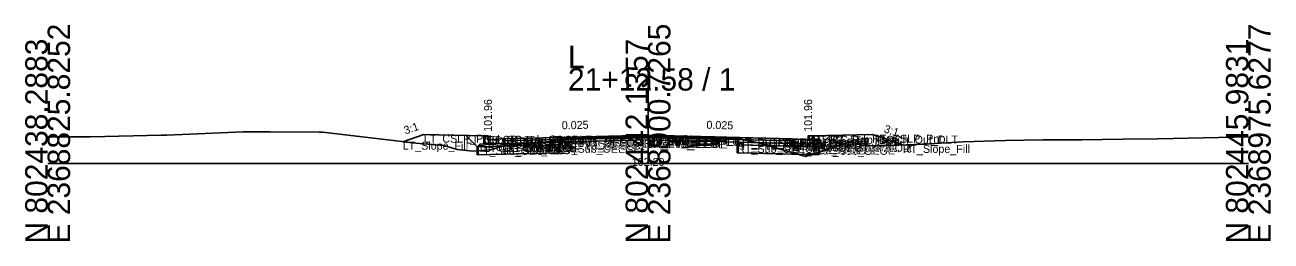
# Model space of a CAD drawing. Extents: x -26 to 8153, y -10 to 9520.
# Drawn here: x 997.2 to 1152.8, y 2990.3 to 3017.3 of the extents above; entities that cross this region are included whole.
import ezdxf

# ---------------------------------------------------------------- set-up
doc = ezdxf.new("R2010")
doc.units = 0
for name, color, linetype in [('Exist CMT Pavement', 7, 'Continuous'), ('Exist Cross Section Cell', 7, 'Continuous'), ('Exist XS Center Line Elevation Label', 7, 'Continuous'), ('Exist XS Ground Line', 7, 'Continuous'), ('Prop CMT Conc Surface', 7, 'Continuous'), ('Prop CMT Concrete Structures', 7, 'Continuous'), ('Prop CMT Pvmt Course 1', 7, 'Continuous'), ('Prop CMT Pvmt Course 1 CG', 7, 'Continuous'), ('Prop CMT Pvmt Course 1 Wedge', 7, 'Continuous'), ('Prop CMT Pvmt Course 2', 7, 'Continuous'), ('Prop CMT Pvmt Course 2 Wedge', 7, 'Continuous'), ('Prop CMT Pvmt Course 3', 7, 'Continuous'), ('Prop CMT Pvmt Course 3 Wedge', 7, 'Continuous'), ('Prop CMT Pvmt Surface', 7, 'Continuous'), ('Prop CMT Pvmt Wedge Surface 1', 7, 'Continuous'), ('Prop CMT Pvmt Wedge Surface 2', 7, 'Continuous'), ('Prop CMT Pvmt Wedge Surface 3', 7, 'Continuous'), ('Prop CMT Shallow Undercut', 7, 'Continuous'), ('Prop CMT Shallow Undercut Boundary', 7, 'Continuous'), ('Prop CMT Slope Grass', 7, 'Continuous'), ('Prop CMT Subgrade Earthwork', 7, 'Continuous'), ('Prop XS Earthwork Shape', 7, 'Continuous'), ('Prop XS Hydro Elevations', 7, 'Continuous'), ('Prop XS SE Text', 7, 'Continuous'), ('Prop XS Side Slope Text', 7, 'Continuous'), ('Prop XS Subgrade Earthwork', 7, 'Continuous'), ('Scratch_Level_2', 7, 'Continuous'), ('Scratch_Level_6', 7, 'Continuous')]:
    doc.layers.add(name, color=color, linetype=linetype)

msp = doc.modelspace()

# ---------------------------------------------------------------- linework, layer by layer
at = {"layer": 'Exist CMT Pavement'}
for p, q in [((1063.9, 3003), (1072.68, 3003.16)), ((1072.68, 3003.16), (1074.54, 3003.2)), ((1074.54, 3003.2), (1075, 3003.2)), ((1075, 3003.2), (1076.41, 3003.2)), ((1076.41, 3003.2), (1086.15, 3003.11))]:
    msp.add_line(p, q, dxfattribs=at)
at = {"layer": 'Exist Cross Section Cell'}
for p, q in [((1075, 3000), (1075, 3011.92)), ((1000, 3000), (1075, 3000)), ((1075, 3000), (1150, 3000))]:
    msp.add_line(p, q, dxfattribs=at)
at = {"layer": 'Exist XS Ground Line'}
for p, q in [((1000, 3003.34), (1004.21, 3003.34)), ((1004.21, 3003.34), (1005.36, 3003.34)), ((1005.36, 3003.34), (1014.22, 3003.55)), ((1014.22, 3003.55), (1014.88, 3003.56)), ((1014.88, 3003.56), (1024.41, 3003.97)), ((1024.41, 3003.97), (1027.79, 3003.96)), ((1027.79, 3003.96), (1033.93, 3003.92)), ((1033.93, 3003.92), (1034.32, 3003.91)), ((1034.32, 3003.91), (1041.79, 3003.03)), ((1063.9, 3003), (1072.68, 3003.16)), ((1072.68, 3003.16), (1074.54, 3003.2)), ((1074.54, 3003.2), (1075, 3003.2)), ((1075, 3003.2), (1076.41, 3003.2)), ((1076.41, 3003.2), (1086.15, 3003.11)), ((1086.15, 3003.11), (1087.58, 3002.82)), ((1134.38, 3003.03), (1138.7, 3003.1)), ((1138.7, 3003.1), (1144.4, 3003.21)), ((1144.4, 3003.21), (1148.22, 3003.31)), ((1148.22, 3003.31), (1150, 3003.34)), ((1041.79, 3003.03), (1046.01, 3002.53)), ((1046.01, 3002.53), (1049.48, 3002.25)), ((1049.48, 3002.25), (1051.15, 3001.75)), ((1051.15, 3001.75), (1053.13, 3001.53)), ((1053.13, 3001.53), (1055.31, 3001.7)), ((1055.31, 3001.7), (1056.81, 3002.17)), ((1056.81, 3002.17), (1061.39, 3002.68)), ((1061.39, 3002.68), (1062.17, 3002.69)), ((1062.17, 3002.69), (1063.9, 3003)), ((1087.58, 3002.82), (1088.86, 3002.59)), ((1088.86, 3002.59), (1092.98, 3001.37)), ((1095.07, 3001), (1100.41, 3002.74)), ((1100.41, 3002.74), (1101.07, 3002.45)), ((1101.07, 3002.45), (1101.67, 3002.29)), ((1101.67, 3002.29), (1102.49, 3002.21)), ((1102.49, 3002.21), (1103.7, 3002.27)), ((1103.7, 3002.27), (1104.34, 3002.21)), ((1104.34, 3002.21), (1110.13, 3002.48)), ((1110.13, 3002.48), (1114.36, 3002.71)), ((1114.36, 3002.71), (1119.65, 3002.86)), ((1119.65, 3002.86), (1124.37, 3002.96)), ((1124.37, 3002.96), (1129.18, 3002.97)), ((1129.18, 3002.97), (1134.38, 3003.03)), ((1092.98, 3001.37), (1094.69, 3000.87)), ((1094.69, 3000.87), (1095.07, 3001))]:
    msp.add_line(p, q, dxfattribs=at)
at = {"layer": 'Prop CMT Conc Surface'}
for points in [[(1055, 3002.96), (1055, 3003.46), (1054.5, 3003.46)], [(1095, 3002.96), (1095, 3003.46), (1095.5, 3003.46)], [(1057, 3003.09), (1055, 3002.96)], [(1093, 3003.09), (1095, 3002.96)]]:
    msp.add_lwpolyline(points, dxfattribs=at)
at = {"layer": 'Prop CMT Concrete Structures'}
for points in [[(1057, 3003.09), (1055, 3002.96), (1055, 3003.46), (1054.5, 3003.46)], [(1054.5, 3003.46), (1054.5, 3002.44), (1057, 3002.5)], [(1093, 3003.09), (1095, 3002.96), (1095, 3003.46), (1095.5, 3003.46)], [(1095.5, 3003.46), (1095.5, 3002.44), (1093, 3002.5)], [(1057, 3002.5), (1057, 3003.09)], [(1093, 3002.5), (1093, 3003.09)]]:
    msp.add_lwpolyline(points, dxfattribs=at)
at = {"layer": 'Prop CMT Pvmt Course 1'}
for points in [[(1075, 3003.54), (1057, 3003.09)], [(1063.9, 3003.13), (1075, 3003.41)], [(1063.9, 3003.01), (1063.9, 3003.13)], [(1075, 3003.29), (1075, 3003.54)], [(1075, 3003.54), (1093, 3003.09)], [(1075, 3003.29), (1075, 3003.54)], [(1075, 3003.41), (1075, 3003.29), (1075, 3003.29)], [(1086.15, 3003.13), (1075, 3003.41)], [(1075, 3003.41), (1075, 3003.29), (1075, 3003.29)], [(1086.15, 3003.01), (1086.15, 3003.13)], [(1057, 3003.09), (1057, 3002.84)], [(1057, 3002.84), (1063.9, 3003.01)], [(1093, 3002.84), (1086.15, 3003.01)], [(1093, 3003.09), (1093, 3002.84)]]:
    msp.add_lwpolyline(points, dxfattribs=at)
at = {"layer": 'Prop CMT Pvmt Course 1 CG'}
for points in [[(1057, 3002.5), (1054, 3002.43), (1053.66, 3002.09)], [(1053.66, 3002.09), (1057, 3002.17)], [(1057, 3002.17), (1057, 3002.5)], [(1093, 3002.5), (1096, 3002.43), (1096.34, 3002.09)], [(1093, 3002.17), (1093, 3002.5)], [(1096.34, 3002.09), (1093, 3002.17)]]:
    msp.add_lwpolyline(points, dxfattribs=at)
at = {"layer": 'Prop CMT Pvmt Course 1 Wedge'}
for points in [[(1075, 3003.41), (1063.9, 3003.13)], [(1075, 3003.41), (1086.15, 3003.13)]]:
    msp.add_lwpolyline(points, dxfattribs=at)
at = {"layer": 'Prop CMT Pvmt Course 2'}
for points in [[(1063.9, 3003.01), (1057, 3002.84)], [(1057, 3002.84), (1057, 3002.51)], [(1057, 3002.51), (1063.9, 3002.68)], [(1063.9, 3002.68), (1063.9, 3003.01)], [(1086.15, 3002.68), (1086.15, 3003.01)], [(1086.15, 3003.01), (1093, 3002.84)], [(1093, 3002.51), (1086.15, 3002.68)], [(1093, 3002.84), (1093, 3002.51)]]:
    msp.add_lwpolyline(points, dxfattribs=at)
at = {"layer": 'Prop CMT Pvmt Course 2 Wedge'}
for points in [[(1075, 3003.29), (1063.9, 3003.01)], [(1075, 3003.29), (1086.15, 3003.01)]]:
    msp.add_lwpolyline(points, dxfattribs=at)
at = {"layer": 'Prop CMT Pvmt Course 3'}
for points in [[(1063.9, 3002.68), (1057, 3002.51)], [(1057, 3002.51), (1057, 3002.17)], [(1057, 3002.17), (1063.9, 3002.35)], [(1063.9, 3002.35), (1063.9, 3002.68)], [(1086.15, 3002.68), (1093, 3002.51)], [(1086.15, 3002.34), (1086.15, 3002.68)], [(1093, 3002.17), (1086.15, 3002.34)], [(1093, 3002.51), (1093, 3002.17)]]:
    msp.add_lwpolyline(points, dxfattribs=at)
at = {"layer": 'Prop CMT Pvmt Course 3 Wedge'}
for points in [[(1075, 3002.96), (1063.9, 3002.68)], [(1075, 3002.96), (1086.15, 3002.68)]]:
    msp.add_lwpolyline(points, dxfattribs=at)
at = {"layer": 'Prop CMT Pvmt Surface'}
for points in [[(1075, 3003.54), (1057, 3003.09)], [(1075, 3003.54), (1093, 3003.09)]]:
    msp.add_lwpolyline(points, dxfattribs=at)
at = {"layer": 'Prop CMT Pvmt Wedge Surface 1'}
for points in [[(1075, 3003.41), (1063.9, 3003.13)], [(1063.9, 3003.13), (1063.9, 3003.01)], [(1075, 3003.41), (1086.15, 3003.13)], [(1086.15, 3003.13), (1086.15, 3003.01)], [(1057, 3002.84), (1057, 3003.09)], [(1063.9, 3003.01), (1057, 3002.84)], [(1086.15, 3003.01), (1093, 3002.84)], [(1093, 3002.84), (1093, 3003.09)]]:
    msp.add_lwpolyline(points, dxfattribs=at)
at = {"layer": 'Prop CMT Pvmt Wedge Surface 2'}
for points in [[(1075, 3003.29), (1057, 3002.84)], [(1075, 3003.29), (1093, 3002.84)], [(1057, 3002.84), (1057, 3003.09)], [(1093, 3002.84), (1093, 3003.09)]]:
    msp.add_lwpolyline(points, dxfattribs=at)
at = {"layer": 'Prop CMT Pvmt Wedge Surface 3'}
for points in [[(1057, 3002.51), (1057, 3003.09)], [(1075, 3002.96), (1057, 3002.51)], [(1075, 3002.96), (1093, 3002.51)], [(1093, 3002.51), (1093, 3003.09)]]:
    msp.add_lwpolyline(points, dxfattribs=at)
at = {"layer": 'Prop CMT Shallow Undercut'}
for points in [[(1053.66, 3001.57), (1053.66, 3001.09), (1063.9, 3001.35), (1063.9, 3002.35), (1056.84, 3002.17), (1056.81, 3002.17), (1055.31, 3001.7)], [(1092.98, 3001.37), (1093.72, 3001.16), (1086.15, 3001.34), (1086.15, 3002.34), (1090.02, 3002.25)], [(1096.34, 3001.41), (1096.34, 3001.09), (1095.43, 3001.11)]]:
    msp.add_lwpolyline(points, close=True, dxfattribs=at)
at = {"layer": 'Prop CMT Shallow Undercut Boundary'}
for p, q in [((1053.66, 3002.09), (1063.9, 3002.35)), ((1053.66, 3002.09), (1053.66, 3001.09)), ((1063.9, 3002.35), (1063.9, 3001.35)), ((1086.15, 3002.34), (1086.15, 3001.34)), ((1086.15, 3002.34), (1096.34, 3002.09)), ((1096.34, 3002.09), (1096.34, 3001.09)), ((1053.66, 3001.09), (1063.9, 3001.35)), ((1086.15, 3001.34), (1096.34, 3001.09))]:
    msp.add_line(p, q, dxfattribs=at)
at = {"layer": 'Prop CMT Slope Grass'}
for points in [[(1054.5, 3003.46), (1047, 3003.61), (1044.36, 3002.73)], [(1095.5, 3003.46), (1103, 3003.61), (1106.84, 3002.33)]]:
    msp.add_lwpolyline(points, dxfattribs=at)
at = {"layer": 'Prop CMT Subgrade Earthwork'}
for points in [[(1057, 3002.17), (1053.66, 3002.09), (1052.25, 3003.5)], [(1086.15, 3002.34), (1086.15, 3003.11)], [(1093, 3002.17), (1096.34, 3002.09), (1097.75, 3003.5)], [(1063.9, 3002.35), (1057, 3002.17)], [(1063.9, 3002.35), (1063.92, 3003)], [(1086.15, 3002.34), (1093, 3002.17)]]:
    msp.add_lwpolyline(points, dxfattribs=at)
at = {"layer": 'Prop XS Earthwork Shape'}
for points in [[(1044.35, 3002.72), (1046.01, 3002.53), (1049.48, 3002.25), (1051.15, 3001.75), (1053.13, 3001.53), (1053.66, 3001.57), (1053.66, 3002.09), (1052.25, 3003.5), (1047, 3003.61)], [(1087.58, 3002.82), (1088.86, 3002.59), (1090.02, 3002.25), (1086.15, 3002.34), (1086.15, 3003.11)], [(1101.67, 3002.29), (1102.49, 3002.21), (1103.7, 3002.27), (1104.34, 3002.21), (1106.84, 3002.33), (1103, 3003.61), (1097.75, 3003.5), (1096.34, 3002.09), (1096.34, 3001.41), (1100.41, 3002.74), (1101.07, 3002.45)], [(1053.66, 3001.57), (1055.31, 3001.7), (1056.81, 3002.17), (1056.84, 3002.17), (1057, 3002.17), (1063.9, 3002.35), (1063.9, 3001.35), (1053.66, 3001.09)], [(1053.66, 3001.57), (1055.31, 3001.7), (1056.81, 3002.17), (1056.84, 3002.17), (1053.66, 3002.09)], [(1056.84, 3002.17), (1061.39, 3002.68), (1062.17, 3002.69), (1063.9, 3003), (1063.92, 3003), (1063.9, 3002.35), (1057, 3002.17)], [(1086.15, 3001.34), (1093.72, 3001.16), (1092.98, 3001.37), (1090.02, 3002.25), (1086.15, 3002.34)], [(1095.43, 3001.11), (1096.34, 3001.41), (1096.34, 3002.09), (1093, 3002.17), (1090.02, 3002.25), (1092.98, 3001.37), (1093.72, 3001.16)], [(1093.72, 3001.16), (1094.69, 3000.87), (1095.07, 3001), (1095.43, 3001.11)], [(1095.43, 3001.11), (1096.34, 3001.09), (1096.34, 3001.41)]]:
    msp.add_lwpolyline(points, close=True, dxfattribs=at)
at = {"layer": 'Prop XS Subgrade Earthwork'}
for p, q in [((1053.66, 3002.09), (1063.9, 3002.35)), ((1096.34, 3002.09), (1086.15, 3002.34))]:
    msp.add_line(p, q, dxfattribs=at)
at = {"layer": 'Scratch_Level_6'}
for points in [[(1053.66, 3001.57), (1053.66, 3001.09), (1063.9, 3001.35), (1063.9, 3002.35), (1056.84, 3002.17), (1056.81, 3002.17), (1055.31, 3001.7)], [(1092.98, 3001.37), (1093.72, 3001.16), (1086.15, 3001.34), (1086.15, 3002.34), (1090.02, 3002.25)], [(1096.34, 3001.41), (1096.34, 3001.09), (1095.43, 3001.11)]]:
    msp.add_lwpolyline(points, close=True, dxfattribs=at)

# ---------------------------------------------------------------- texts
at = {"layer": 'Exist Cross Section Cell'}
for s, p in [('E 2368825.8252', (1002.8, 2990)), ('E 2368900.7265', (1077.8, 2990)), ('E 2368975.6277', (1152.8, 2990)), ('N 802438.2883', (1000, 2990)), ('N 802442.1357', (1075, 2990)), ('N 802445.9831', (1150, 2990))]:
    msp.add_text(s, height=2.8, rotation=90, dxfattribs=at).set_placement(p)
for s, p in [('L', (1065, 3011.92)), ('21+12.58 / 1', (1065, 3009.12))]:
    msp.add_text(s, height=2.8, dxfattribs=at).set_placement(p)
at = {"layer": 'Exist XS Center Line Elevation Label'}
msp.add_text('102.20', height=1, dxfattribs=at).set_placement((1072.97, 2999.7))
at = {"layer": 'Prop XS Hydro Elevations'}
for p in [(1055.5, 3003.96), (1095.5, 3003.96)]:
    msp.add_text('101.96', height=1, rotation=90, dxfattribs=at).set_placement(p)
at = {"layer": 'Prop XS SE Text'}
for rotation, p in [(1.4321, (1064.24, 3004.27)), (358.5679, (1082.29, 3004.35))]:
    msp.add_text('0.025', height=1, rotation=rotation, dxfattribs=at).set_placement(p)
at = {"layer": 'Prop XS Side Slope Text'}
for rotation, p in [(18.4349, (1044.69, 3003.63)), (341.565, (1104.39, 3003.93))]:
    msp.add_text('3:1', height=1, rotation=rotation, dxfattribs=at).set_placement(p)
at = {"layer": 'Scratch_Level_2'}
for s, p in [('LT_CSLP_Pnt', (1047, 3002.61)), ('LT_Sub_Trench_Out_DLT', (1052.25, 3002.5)), ('LT_CG_Top_BOC', (1054.5, 3002.46)), ('LT_CG_Top_Face', (1055, 3002.46)), ('LT_PV1_OEOT', (1057, 3002.09)), ('LT_PV1_OEEOP', (1063.9, 3002.13)), ('PV1_PGL', (1075, 3002.54)), ('RT_PV1_IEEOP', (1075, 3002.41)), ('LT_PV1_IEEOP', (1075, 3002.41)), ('RT_PV2_IEEOP', (1075, 3002.29)), ('LT_PV2_IEEOP', (1075, 3002.29)), ('PV2_PGL', (1075, 3002.29)), ('RT_PV_IEEOP_EG', (1075, 3002.2)), ('LT_PV_IEEOP_EG', (1075, 3002.2)), ('RT_PV_Sub_Tie_Out', (1086.14, 3002.11)), ('RT_PV1_OEEOP', (1086.15, 3002.13)), ('RT_PV_OEEOP_EG', (1086.15, 3002.11)), ('RT_PV1_OEOT', (1093, 3002.09)), ('RT_CG_Top_Face', (1095, 3002.46)), ('RT_CG_Top_BOC', (1095.5, 3002.46)), ('RT_Sub_Trench_Out_DLT', (1097.75, 3002.5)), ('RT_CSLP_Pnt', (1103, 3002.61)), ('LT_Slope_Fill', (1044.36, 3001.73)), ('LT_Sub_OEOP', (1053.66, 3001.09)), ('LT_CG1_Shelf_Out', (1054, 3001.43)), ('LT_CG_Bot_BOC', (1054.5, 3001.44)), ('LT_CG_Top_Gut', (1055, 3001.96)), ('LT_PV2_OEOT', (1057, 3001.84)), ('LT_PV3_OEOT', (1057, 3001.51)), ('LT_CG_Bot_IE', (1057, 3001.5)), ('LT_Sub_OEOT', (1057, 3001.17)), ('LT_PV_OEEOP_EG', (1063.9, 3002)), ('LT_PV2_OEEOP', (1063.9, 3002.01)), ('LT_PV3_OEEOP', (1063.9, 3001.68)), ('LT_Sub_OEEOP', (1063.9, 3001.35)), ('LT_PV_Sub_Tie_Out', (1063.92, 3002)), ('RT_PV3_IEEOP', (1075, 3001.96)), ('LT_PV3_IEEOP', (1075, 3001.96)), ('RT_PV2_OEEOP', (1086.15, 3002.01)), ('RT_PV3_OEEOP', (1086.15, 3001.68)), ('RT_Sub_OEEOP', (1086.15, 3001.34)), ('RT_PV2_OEOT', (1093, 3001.84)), ('RT_PV3_OEOT', (1093, 3001.51)), ('RT_CG_Bot_IE', (1093, 3001.5)), ('RT_Sub_OEOT', (1093, 3001.17)), ('RT_CG_Top_Gut', (1095, 3001.96)), ('RT_CG_Bot_BOC', (1095.5, 3001.44)), ('RT_CG1_Shelf_Out', (1096, 3001.43)), ('RT_Sub_OEOP', (1096.34, 3001.09)), ('RT_Slope_Fill', (1106.82, 3001.33))]:
    msp.add_text(s, height=1, dxfattribs=at).set_placement(p)

doc.saveas('drawing.dxf')
